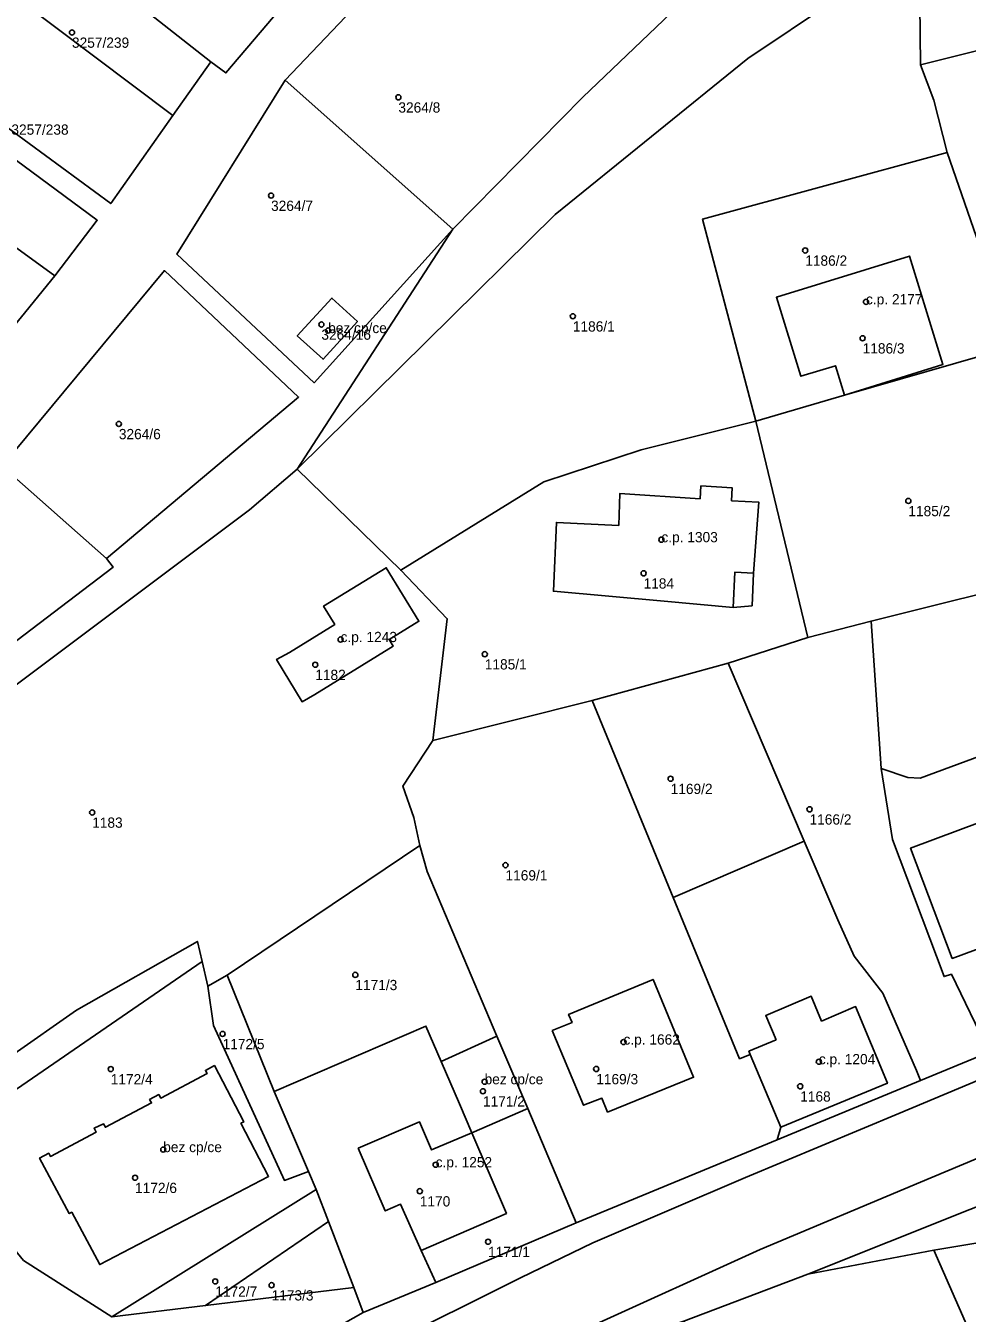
# Model space of a CAD drawing. Extents: x -878211 to -870363, y -1058464 to -1052522.
# Drawn here: x -875591.8 to -875500, y -1056456.2 to -1056330.6 of the extents above; entities that cross this region are included whole.
import ezdxf

# ---------------------------------------------------------------- set-up
doc = ezdxf.new("R2010")
doc.units = 0
for name, color, linetype in [('Definiční body', 7, 'Continuous'), ('Polygon budovy', 7, 'Continuous'), ('Polygon parcely', 7, 'Continuous')]:
    doc.layers.add(name, color=color, linetype=linetype)

msp = doc.modelspace()

# ---------------------------------------------------------------- linework, layer by layer
at = {"layer": 'Definiční body'}
for centre in [(-875587.33, -1056331.27994), (-875555.49, -1056337.59994), (-875567.91, -1056347.18994), (-875515.8, -1056352.53994), (-875509.87, -1056357.54994), (-875538.47, -1056358.95994), (-875563, -1056359.75994), (-875562.34, -1056360.34994), (-875510.2, -1056361.09994), (-875582.76, -1056369.45994), (-875505.74, -1056376.96994), (-875529.83, -1056380.74994), (-875531.57, -1056384.02994), (-875561.13, -1056390.48994), (-875547.06, -1056391.91994), (-875563.6, -1056392.94994), (-875528.93, -1056404.06994), (-875585.36, -1056407.35994), (-875515.38, -1056407.04994), (-875545.04, -1056412.49994), (-875559.69, -1056423.19994), (-875572.64, -1056428.95994), (-875533.53, -1056429.74994), (-875583.55, -1056432.38994), (-875536.19, -1056432.37994), (-875514.47, -1056431.66994), (-875547.08, -1056433.61994), (-875547.24, -1056434.54994), (-875516.29, -1056434.06994), (-875578.43, -1056440.23994), (-875551.85, -1056441.71994), (-875581.18, -1056442.98994), (-875553.4, -1056444.29994), (-875546.74, -1056449.22994), (-875573.35, -1056453.09994), (-875567.86, -1056453.46994)]:
    msp.add_circle(centre, 0.25, dxfattribs=at)
at = {"layer": 'Polygon budovy'}
for points in [[(-875511.97, -1056366.64), (-875502.36, -1056363.67), (-875505.64, -1056353.09), (-875518.61, -1056357.11), (-875516.23, -1056364.81), (-875512.84, -1056363.79)], [(-875561.97, -1056357.19), (-875565.35, -1056360.86), (-875562.84, -1056363.15), (-875559.48, -1056359.46)], [(-875522.94, -1056375.68), (-875525.98, -1056375.51), (-875526.06, -1056376.76), (-875533.9, -1056376.26), (-875533.99, -1056379.36), (-875540.08, -1056379.06), (-875540.37, -1056385.78), (-875529.55, -1056386.76), (-875522.82, -1056387.36), (-875522.68, -1056383.93), (-875520.84, -1056384.01), (-875520.31, -1056377.1), (-875522.99, -1056376.95)], [(-875563.65, -1056395.86), (-875555.99, -1056391.13), (-875556.39, -1056390.48), (-875553.48, -1056388.71), (-875556.67, -1056383.49), (-875562.78, -1056387.23), (-875561.69, -1056389.02), (-875566.12, -1056391.74), (-875567.37, -1056392.43), (-875564.89, -1056396.56)], [(-875471.04, -1056397.97), (-875505.52, -1056410.83), (-875501.46, -1056421.6), (-875484.31, -1056415.24), (-875480.4, -1056413.79), (-875467.06, -1056408.73)], [(-875540.49, -1056428.61), (-875537.44, -1056435.91), (-875535.63, -1056435.23), (-875535.08, -1056436.58), (-875526.69, -1056433.19), (-875530.65, -1056423.64), (-875538.88, -1056427.05), (-875538.55, -1056427.84)], [(-875518.65, -1056429.54), (-875521.3, -1056430.65), (-875521.18, -1056430.95), (-875518.19, -1056438.07), (-875507.78, -1056433.77), (-875510.88, -1056426.3), (-875514.21, -1056427.7), (-875515.22, -1056425.29), (-875519.65, -1056427.15)], [(-875551.32, -1056431.65), (-875549.54, -1056435.79), (-875548.33, -1056438.6), (-875542.87, -1056436.24), (-875545.87, -1056429.18)], [(-875589.6, -1056440.6), (-875590.49, -1056441.07), (-875587.6, -1056446.48), (-875587.35, -1056446.35), (-875584.62, -1056451.46), (-875568.16, -1056442.85), (-875570.85, -1056437.68), (-875570.58, -1056437.54), (-875573.43, -1056432.05), (-875574.32, -1056432.52), (-875574.15, -1056432.83), (-875578.68, -1056435.22), (-875578.87, -1056434.87), (-875579.76, -1056435.37), (-875579.56, -1056435.69), (-875584.07, -1056438.07), (-875584.26, -1056437.72), (-875585.18, -1056438.16), (-875584.96, -1056438.54), (-875589.44, -1056440.91)], [(-875559.41, -1056440.1), (-875556.77, -1056446.22), (-875555.29, -1056445.55), (-875553.26, -1056450.07), (-875544.95, -1056446.46), (-875548.33, -1056438.6), (-875552.25, -1056440.28), (-875553.43, -1056437.53)]]:
    msp.add_lwpolyline(points, close=True, dxfattribs=at)
at = {"layer": 'Polygon parcely'}
for points in [[(-875560.98, -1056321.86), (-875577.51, -1056309.07), (-875588.51, -1056322.53), (-875573.78, -1056334.14), (-875572.32, -1056335.22)], [(-875539.77, -1056312.09), (-875554.11, -1056322.85), (-875566.54, -1056335.93), (-875550.17, -1056350.46), (-875537.48, -1056337.59), (-875526.04, -1056326.63)], [(-875504.67, -1056322.59), (-875504.56, -1056334.43), (-875489.37, -1056330.63), (-875482.06, -1056330.48), (-875486.78, -1056314.58), (-875495.44, -1056318.53)], [(-875588.51, -1056322.53), (-875592.83, -1056327.79), (-875577.49, -1056339.39), (-875573.78, -1056334.14)], [(-875565.35, -1056373.86), (-875555.26, -1056383.73), (-875541.31, -1056375.12), (-875531.82, -1056371.99), (-875520.61, -1056369.18), (-875525.82, -1056349.47), (-875501.96, -1056342.97), (-875503.24, -1056337.88), (-875504.56, -1056334.43), (-875504.67, -1056322.59), (-875521.41, -1056333.83), (-875540.21, -1056349.03)], [(-875577.49, -1056339.39), (-875592.83, -1056327.79), (-875599.51, -1056336.25), (-875583.55, -1056347.97)], [(-875477.91, -1056347.65), (-875477.65, -1056346.14), (-875477.86, -1056344.63), (-875479.42, -1056339.35), (-875482.06, -1056330.48), (-875489.37, -1056330.63), (-875504.56, -1056334.43), (-875503.24, -1056337.88), (-875501.96, -1056342.97), (-875498.26, -1056353.69), (-875482.41, -1056348.99), (-875478.17, -1056347.73)], [(-875550.17, -1056350.46), (-875566.54, -1056335.93), (-875577.11, -1056352.89), (-875563.69, -1056365.44)], [(-875600.77, -1056337.84), (-875605.16, -1056343.28), (-875589.02, -1056355.02), (-875584.87, -1056349.59)], [(-875496.2, -1056360.29), (-875497.55, -1056355.97), (-875498.26, -1056353.69), (-875501.96, -1056342.97), (-875525.82, -1056349.47), (-875520.61, -1056369.18), (-875511.97, -1056366.64), (-875495.67, -1056361.98)], [(-875589.02, -1056355.02), (-875605.16, -1056343.28), (-875611.46, -1056351.09), (-875595.53, -1056363)], [(-875511.97, -1056366.64), (-875512.84, -1056363.79), (-875516.23, -1056364.81), (-875518.61, -1056357.11), (-875505.64, -1056353.09), (-875502.36, -1056363.67)], [(-875511.97, -1056366.64), (-875502.36, -1056363.67), (-875505.64, -1056353.09), (-875518.61, -1056357.11), (-875516.23, -1056364.81), (-875512.84, -1056363.79)], [(-875583.95, -1056382.58), (-875583.31, -1056383.43), (-875604.31, -1056399.4), (-875608.7, -1056401.61), (-875611.46, -1056403.66), (-875617.97, -1056395.49), (-875594.13, -1056373.59), (-875578.31, -1056354.5), (-875565.22, -1056366.84)], [(-875583.95, -1056382.58), (-875565.22, -1056366.84), (-875578.31, -1056354.5), (-875594.13, -1056373.59)], [(-875559.48, -1056359.46), (-875562.84, -1056363.15), (-875565.35, -1056360.86), (-875561.97, -1056357.19)], [(-875559.48, -1056359.46), (-875561.97, -1056357.19), (-875565.35, -1056360.86), (-875562.84, -1056363.15)], [(-875511.97, -1056366.64), (-875520.61, -1056369.18), (-875515.55, -1056390.28), (-875509.37, -1056388.69), (-875491.53, -1056384.23), (-875495.67, -1056361.98)], [(-875520.61, -1056369.18), (-875531.82, -1056371.99), (-875541.31, -1056375.12), (-875555.26, -1056383.73), (-875550.72, -1056388.46), (-875552.12, -1056400.34), (-875536.59, -1056396.44), (-875523.32, -1056392.79), (-875515.55, -1056390.28)], [(-875594.13, -1056373.59), (-875617.97, -1056395.49), (-875611.46, -1056403.66), (-875608.7, -1056401.61), (-875604.31, -1056399.4), (-875583.31, -1056383.43), (-875583.95, -1056382.58)], [(-875553.41, -1056410.58), (-875553.97, -1056407.84), (-875555.06, -1056404.79), (-875552.12, -1056400.34), (-875550.72, -1056388.46), (-875555.26, -1056383.73), (-875565.35, -1056373.86), (-875570, -1056377.85), (-875608.29, -1056406.53), (-875610.91, -1056408.61), (-875593.3, -1056431.12), (-875586.9, -1056426.64), (-875575.1, -1056419.93), (-875574.64, -1056421.91), (-875574.07, -1056424.31), (-875572.18, -1056423.23)], [(-875529.55, -1056386.76), (-875540.37, -1056385.78), (-875540.08, -1056379.06), (-875533.99, -1056379.36), (-875533.9, -1056376.26), (-875526.06, -1056376.76), (-875525.98, -1056375.51), (-875522.94, -1056375.68), (-875522.99, -1056376.95), (-875520.31, -1056377.1), (-875520.84, -1056384.01), (-875520.98, -1056387.19), (-875522.82, -1056387.36)], [(-875529.55, -1056386.76), (-875522.82, -1056387.36), (-875520.98, -1056387.19), (-875520.84, -1056384.01), (-875520.31, -1056377.1), (-875522.99, -1056376.95), (-875522.94, -1056375.68), (-875525.98, -1056375.51), (-875526.06, -1056376.76), (-875533.9, -1056376.26), (-875533.99, -1056379.36), (-875540.08, -1056379.06), (-875540.37, -1056385.78)], [(-875491.53, -1056384.23), (-875509.37, -1056388.69), (-875508.4, -1056403.06), (-875505.79, -1056403.96), (-875504.59, -1056404), (-875471.67, -1056391.84), (-875465.25, -1056389.28), (-875465.85, -1056387.89), (-875469.75, -1056378.72)], [(-875566.12, -1056391.74), (-875567.37, -1056392.43), (-875564.89, -1056396.56), (-875563.65, -1056395.86), (-875555.99, -1056391.13), (-875556.39, -1056390.48), (-875553.48, -1056388.71), (-875556.67, -1056383.49), (-875562.78, -1056387.23), (-875561.69, -1056389.02)], [(-875566.12, -1056391.74), (-875561.69, -1056389.02), (-875562.78, -1056387.23), (-875556.67, -1056383.49), (-875553.48, -1056388.71), (-875556.39, -1056390.48), (-875555.99, -1056391.13), (-875563.65, -1056395.86), (-875564.89, -1056396.56), (-875567.37, -1056392.43)], [(-875460.24, -1056430.33), (-875515.54, -1056452.4), (-875503.27, -1056450.06), (-875497.4, -1056449.08), (-875474.74, -1056447.47), (-875471.06, -1056446.94), (-875473.08, -1056441.99), (-875445.75, -1056437.14), (-875438.06, -1056434.12), (-875434.01, -1056431.54), (-875422.98, -1056424.06), (-875409.72, -1056417.39), (-875388.72, -1056406.79), (-875370.54, -1056394.92), (-875360.73, -1056390.83), (-875361.1, -1056388.27), (-875386.22, -1056397.14), (-875418.32, -1056411.2)], [(-875515.55, -1056390.28), (-875523.32, -1056392.79), (-875515.89, -1056410.17), (-875512.61, -1056417.84), (-875511.01, -1056421.37), (-875508.24, -1056424.97), (-875504.96, -1056432.53), (-875504.54, -1056433.51), (-875497.87, -1056430.75), (-875501.54, -1056423.14), (-875502.25, -1056423.36), (-875507.27, -1056409.98), (-875508.4, -1056403.06), (-875509.37, -1056388.69)], [(-875497.87, -1056430.75), (-875480.68, -1056423.46), (-875483.01, -1056416.92), (-875484.31, -1056415.24), (-875480.4, -1056413.79), (-875477.24, -1056421.9), (-875462.92, -1056415.87), (-875461.4, -1056415.18), (-875454.64, -1056412.19), (-875462.49, -1056395.74), (-875465.25, -1056389.28), (-875471.67, -1056391.84), (-875504.59, -1056404), (-875505.79, -1056403.96), (-875508.4, -1056403.06), (-875507.27, -1056409.98), (-875502.25, -1056423.36), (-875501.54, -1056423.14)], [(-875528.69, -1056415.64), (-875515.89, -1056410.17), (-875523.32, -1056392.79), (-875536.59, -1056396.44)], [(-875545.87, -1056429.18), (-875542.87, -1056436.24), (-875538.15, -1056447.37), (-875518.54, -1056439.3), (-875518.19, -1056438.07), (-875521.18, -1056430.95), (-875522.21, -1056431.38), (-875528.69, -1056415.64), (-875536.59, -1056396.44), (-875552.12, -1056400.34), (-875555.06, -1056404.79), (-875553.97, -1056407.84), (-875553.41, -1056410.58), (-875552.68, -1056413.13)], [(-875545.87, -1056429.18), (-875552.68, -1056413.13), (-875553.41, -1056410.58), (-875572.18, -1056423.23), (-875567.62, -1056434.56), (-875552.8, -1056428.19), (-875551.32, -1056431.65)], [(-875518.54, -1056439.3), (-875504.54, -1056433.51), (-875504.96, -1056432.53), (-875508.24, -1056424.97), (-875511.01, -1056421.37), (-875512.61, -1056417.84), (-875515.89, -1056410.17), (-875528.69, -1056415.64), (-875522.21, -1056431.38), (-875521.18, -1056430.95), (-875518.19, -1056438.07)], [(-875568.53, -1056461.56), (-875558.91, -1056456.14), (-875559.82, -1056453.69), (-875574.31, -1056455.44), (-875583.46, -1056456.55), (-875592.06, -1056451.07), (-875601.1, -1056440.06), (-875574.64, -1056421.91), (-875575.1, -1056419.93), (-875586.9, -1056426.64), (-875593.3, -1056431.12), (-875612.19, -1056445.54), (-875612.59, -1056448.8), (-875613.76, -1056451.04), (-875611.4, -1056451.27), (-875600.7, -1056473.41), (-875598.32, -1056478.33)], [(-875564.26, -1056442.37), (-875566.6, -1056443.25), (-875573.54, -1056428.13), (-875574.07, -1056424.31), (-875574.64, -1056421.91), (-875601.1, -1056440.06), (-875592.06, -1056451.07), (-875583.46, -1056456.55), (-875563.51, -1056444.15)], [(-875567.62, -1056434.56), (-875572.18, -1056423.23), (-875574.07, -1056424.31), (-875573.54, -1056428.13), (-875566.6, -1056443.25), (-875564.26, -1056442.37)], [(-875540.49, -1056428.61), (-875538.55, -1056427.84), (-875538.88, -1056427.05), (-875530.65, -1056423.64), (-875526.69, -1056433.19), (-875535.08, -1056436.58), (-875535.63, -1056435.23), (-875537.44, -1056435.91)], [(-875540.49, -1056428.61), (-875537.44, -1056435.91), (-875535.63, -1056435.23), (-875535.08, -1056436.58), (-875526.69, -1056433.19), (-875530.65, -1056423.64), (-875538.88, -1056427.05), (-875538.55, -1056427.84)], [(-875549.54, -1056435.79), (-875551.32, -1056431.65), (-875552.8, -1056428.19), (-875567.62, -1056434.56), (-875564.26, -1056442.37), (-875563.51, -1056444.15), (-875562.3, -1056447.27), (-875559.82, -1056453.69), (-875558.91, -1056456.14), (-875551.85, -1056453.22), (-875553.26, -1056450.07), (-875544.95, -1056446.46), (-875548.33, -1056438.6)], [(-875545.87, -1056429.18), (-875551.32, -1056431.65), (-875549.54, -1056435.79), (-875548.33, -1056438.6), (-875542.87, -1056436.24)], [(-875574.32, -1056432.52), (-875573.43, -1056432.05), (-875570.58, -1056437.54), (-875570.85, -1056437.68), (-875568.16, -1056442.85), (-875584.62, -1056451.46), (-875587.35, -1056446.35), (-875587.6, -1056446.48), (-875590.49, -1056441.07), (-875589.6, -1056440.6), (-875589.44, -1056440.91), (-875584.96, -1056438.54), (-875585.18, -1056438.16), (-875584.26, -1056437.72), (-875584.07, -1056438.07), (-875579.56, -1056435.69), (-875579.76, -1056435.37), (-875578.87, -1056434.87), (-875578.68, -1056435.22), (-875574.15, -1056432.83)], [(-875574.32, -1056432.52), (-875574.15, -1056432.83), (-875578.68, -1056435.22), (-875578.87, -1056434.87), (-875579.76, -1056435.37), (-875579.56, -1056435.69), (-875584.07, -1056438.07), (-875584.26, -1056437.72), (-875585.18, -1056438.16), (-875584.96, -1056438.54), (-875589.44, -1056440.91), (-875589.6, -1056440.6), (-875590.49, -1056441.07), (-875587.6, -1056446.48), (-875587.35, -1056446.35), (-875584.62, -1056451.46), (-875568.16, -1056442.85), (-875570.85, -1056437.68), (-875570.58, -1056437.54), (-875573.43, -1056432.05)], [(-875542.87, -1056436.24), (-875548.33, -1056438.6), (-875544.95, -1056446.46), (-875553.26, -1056450.07), (-875551.85, -1056453.22), (-875538.15, -1056447.37)], [(-875562.3, -1056447.27), (-875563.51, -1056444.15), (-875583.46, -1056456.55), (-875574.31, -1056455.44)], [(-875562.3, -1056447.27), (-875574.31, -1056455.44), (-875559.82, -1056453.69)], [(-875450.54, -1056502.55), (-875474.74, -1056447.47), (-875497.4, -1056449.08), (-875503.27, -1056450.06), (-875475.97, -1056512.14), (-875470.42, -1056510.05)], [(-875503.27, -1056450.06), (-875515.54, -1056452.4), (-875527.63, -1056456.97), (-875517.21, -1056480.8), (-875506.05, -1056506.15), (-875499.68, -1056521.02), (-875475.97, -1056512.14)]]:
    msp.add_lwpolyline(points, close=True, dxfattribs=at)
for points in [[(-875608.29, -1056406.53), (-875570, -1056377.85), (-875565.35, -1056373.86), (-875550.17, -1056350.46), (-875563.69, -1056365.44), (-875577.11, -1056352.89), (-875566.54, -1056335.93), (-875554.11, -1056322.85)], [(-875560.98, -1056321.86), (-875572.32, -1056335.22), (-875573.78, -1056334.14), (-875577.49, -1056339.39), (-875583.55, -1056347.97), (-875599.51, -1056336.25)], [(-875526.04, -1056326.63), (-875537.48, -1056337.59), (-875550.17, -1056350.46), (-875565.35, -1056373.86), (-875540.21, -1056349.03), (-875521.41, -1056333.83), (-875504.67, -1056322.59)], [(-875600.77, -1056337.84), (-875584.87, -1056349.59), (-875589.02, -1056355.02), (-875595.53, -1056363)], [(-875390.07, -1056388.31), (-875408.68, -1056396.75), (-875409.01, -1056395.8), (-875423.82, -1056402), (-875455.84, -1056415.4), (-875475.56, -1056423.67), (-875506.68, -1056436.71), (-875521.62, -1056442.97), (-875536.51, -1056449.35), (-875543.58, -1056452.75), (-875557.08, -1056459.48), (-875565.39, -1056463.63), (-875566.35, -1056463.96), (-875567.32, -1056463.71), (-875568.53, -1056461.56), (-875598.32, -1056478.33)], [(-875798.29, -1056645.22), (-875745.74, -1056604.33), (-875700.24, -1056569.27), (-875697.39, -1056567.38), (-875687.84, -1056558.78), (-875663.09, -1056536.13), (-875636.28, -1056514.98), (-875620.56, -1056505.05), (-875610.6, -1056498.75), (-875590.01, -1056486.6), (-875573.69, -1056477.23), (-875574.76, -1056475.23), (-875566.36, -1056471.2), (-875559.09, -1056467.85), (-875549.25, -1056463.29), (-875536.95, -1056457.61), (-875520.18, -1056450), (-875504.56, -1056443.43), (-875473.56, -1056430.46), (-875458.61, -1056424.19), (-875420.94, -1056408.41), (-875385.5, -1056393.63)], [(-875385.5, -1056393.63), (-875420.94, -1056408.41), (-875458.61, -1056424.19), (-875473.56, -1056430.46), (-875504.56, -1056443.43), (-875520.18, -1056450), (-875536.95, -1056457.61), (-875549.25, -1056463.29), (-875559.09, -1056467.85), (-875566.36, -1056471.2), (-875574.76, -1056475.23), (-875573.69, -1056477.23), (-875571.04, -1056475.71), (-875565.77, -1056472.98), (-875557.94, -1056468.91), (-875551.38, -1056465.51), (-875539.28, -1056461.02), (-875529.55, -1056457.64), (-875527.63, -1056456.97), (-875515.54, -1056452.4), (-875460.24, -1056430.33), (-875418.32, -1056411.2), (-875386.22, -1056397.14)], [(-875557.08, -1056459.48), (-875543.58, -1056452.75), (-875536.51, -1056449.35), (-875521.62, -1056442.97), (-875506.68, -1056436.71), (-875475.56, -1056423.67)], [(-875497.87, -1056430.75), (-875504.54, -1056433.51), (-875518.54, -1056439.3), (-875538.15, -1056447.37), (-875551.85, -1056453.22), (-875558.91, -1056456.14), (-875568.53, -1056461.56)]]:
    msp.add_lwpolyline(points, dxfattribs=at)

# ---------------------------------------------------------------- texts
at = {"layer": 'Definiční body'}
for s, p in [('3257/239', (-875587.33, -1056332.769)), ('3264/8', (-875555.49, -1056339.089)), ('3257/238', (-875593.24, -1056341.249)), ('3264/7', (-875567.91, -1056348.679)), ('1186/2', (-875515.8, -1056354.029)), ('c.p. 2177', (-875509.87, -1056357.8)), ('1186/1', (-875538.47, -1056360.449)), ('3264/16', (-875563, -1056361.249)), ('bez cp/ce', (-875562.34, -1056360.6)), ('1186/3', (-875510.2, -1056362.589)), ('3264/6', (-875582.76, -1056370.949)), ('1185/2', (-875505.74, -1056378.459)), ('c.p. 1303', (-875529.83, -1056381)), ('1184', (-875531.57, -1056385.519)), ('c.p. 1243', (-875561.13, -1056390.74)), ('1185/1', (-875547.06, -1056393.409)), ('1182', (-875563.6, -1056394.439)), ('1169/2', (-875528.93, -1056405.559)), ('1183', (-875585.36, -1056408.849)), ('1166/2', (-875515.38, -1056408.539)), ('1169/1', (-875545.04, -1056413.989)), ('1171/3', (-875559.69, -1056424.689)), ('1172/5', (-875572.64, -1056430.449)), ('c.p. 1662', (-875533.53, -1056430)), ('c.p. 1204', (-875514.47, -1056431.919)), ('1172/4', (-875583.55, -1056433.879)), ('bez cp/ce', (-875547.08, -1056433.87)), ('1169/3', (-875536.19, -1056433.869)), ('1168', (-875516.29, -1056435.559)), ('1171/2', (-875547.24, -1056436.039)), ('bez cp/ce', (-875578.43, -1056440.49)), ('c.p. 1252', (-875551.85, -1056441.97)), ('1172/6', (-875581.18, -1056444.479)), ('1170', (-875553.4, -1056445.789)), ('1171/1', (-875546.74, -1056450.719)), ('1172/7', (-875573.35, -1056454.589)), ('1173/3', (-875567.86, -1056454.959))]:
    msp.add_text(s, height=0.999996, dxfattribs=at).set_placement(p)

doc.saveas('drawing.dxf')
